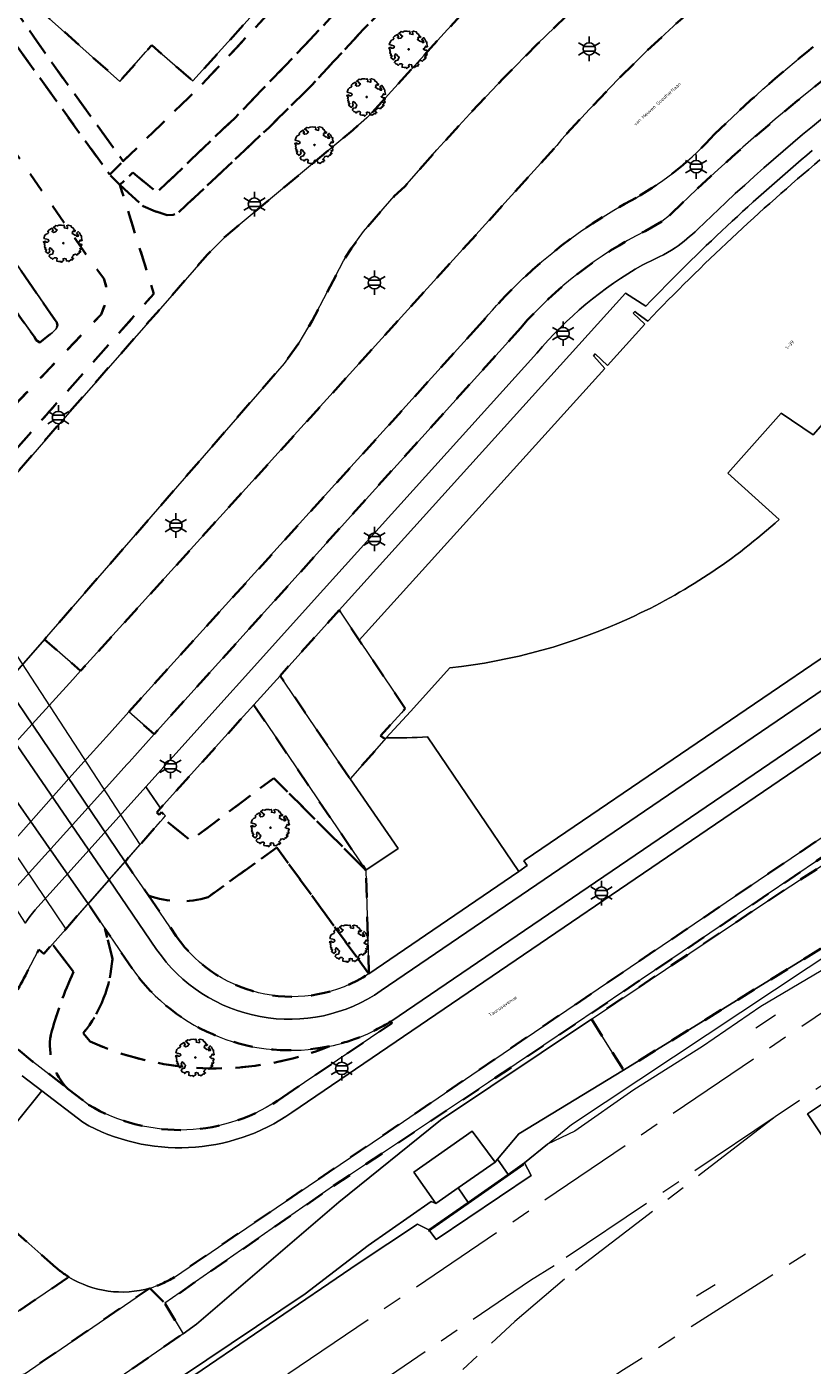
# Model space of a CAD drawing. Extents: x 105780 to 185197, y 477999 to 525027.
# Tile 270 of 562: x 107868 to 107949, y 478481 to 478619. Entities that reach past the tile are written whole.
import ezdxf
from ezdxf.enums import TextEntityAlignment as Align

# ---------------------------------------------------------------- set-up
doc = ezdxf.new("R2010")
doc.units = 0
doc.linetypes.add('AM-AS', pattern=[16, 10, -2, 2, -2])
doc.linetypes.add('XX-HIDDEN', pattern=[4, 2, -2])
for name, color, linetype, lineweight in [('B-GV-GR-BOOM-S', 252, 'Continuous', 25), ('B-GV-GR-GRAS_GAZON-G', 252, 'Continuous', 13), ('B-GV-GR-MATERIAALGRENS-G', 252, 'XX-HIDDEN', 35), ('B-RO-IE-MEUBILAIR_WEGMEUBILAIR-S', 252, 'Continuous', 25), ('B-RO-IE-TERREINAFSCHEIDING_KUNSTMATIG_HEKWERK-G', 252, 'IE-TERREINAFSCHEIDING-KUNSTMATIG', 18), ('B-RO-IE-TERREINAFSCHEIDING_KUNSTMATIG_SCHUTTING-G', 252, 'IE-TERREINAFSCHEIDING-KUNSTMATIG-DICHT', 18), ('B-WE-AM-AS_SPOOR-G', 252, 'AM-AS', 18), ('B-WE-KW-KUNSTWERK-GV', 170, 'Continuous', 18), ('B-XX-KG-KADASTRAAL_BEBOUWING-G', 252, 'Continuous', 20), ('B1-WE-GW-TALUD_KRUIN-G', 252, 'Continuous', 25), ('B1-WE-KW-KUNSTWERK_GELUIDSWERING_SCHERM-G', 170, 'Continuous', 18), ('B1-WE-KW-KUNSTWERK_PERRON-GV', 252, 'Continuous', 18), ('B1-WE-OG-BEBOUWING-T18', 7, 'Continuous', 18), ('B1-WE-OG-TERREIN_ERF-GV', 252, 'Continuous', 18), ('B1-WE-OG-TOPOGRAFIE-T18', 10, 'Continuous', 18), ('B1-WE-VH-VERHARDING_ASFALT-GV', 252, 'Continuous', 18), ('B1-WE-VH-VERHARDING_BEDRIJFSVLOERPLAAT-GV', 252, 'Continuous', 18), ('B1-WE-VH-VERHARDING_BETONSTRAATSTEEN-GV', 252, 'Continuous', 18), ('B1-WE-VH-VERHARDING_GESLOTEN-GV', 252, 'Continuous', 18), ('B1-WE-VH-VERHARDING_HALFVERHARDING-GV', 252, 'Continuous', 18), ('B1-WE-VH-VERHARDING_HALFVERHARDING_GRIND-GV', 252, 'Continuous', 18), ('B1-WE-VH-VERHARDING_SIERBESTRATING-GV', 252, 'Continuous', 18), ('B1-WE-VH-VERHARDING_TEGEL-GV', 252, 'Continuous', 18)]:
    doc.layers.add(name, color=color, linetype=linetype, lineweight=lineweight)
doc.styles.add('NLCS-ISO', font='NLCS-ISO.ttf')
doc.styles.add('NLCS-ISO-M200-T18', font='NLCS-ISO.ttf', dxfattribs={"height": 0.36})
doc.linetypes.add('IE-TERREINAFSCHEIDING-KUNSTMATIG', pattern='A,4,[82,NLCS.SHX,S=0.75,R=90,X=0,Y=0],4,-2', length=10)
doc.linetypes.add('IE-TERREINAFSCHEIDING-KUNSTMATIG-DICHT', pattern='A,8,-1,[82,NLCS.SHX,S=0.75,R=90,X=0,Y=0],-1', length=10)

# ---------------------------------------------------------------- blocks, each defined once
blk = doc.blocks.new('B-SIE-WEG_LICHTMAST-SO')
at = {"ltscale": 0.1}
for p, q in [((-1.1, 0.63), (-2.19, 1.27)), ((0, 1.27), (0, 2.53)), ((1.1, 0.63), (2.19, 1.27)), ((-1.1, -0.63), (-2.19, -1.27)), ((0, -1.27), (0, -2.53)), ((1.1, -0.63), (2.19, -1.27))]:
    blk.add_line(p, q, dxfattribs=at)
at = {"flags": 128}
for points in [[(-1.16, 0.5), (1.16, 0.5)], [(-1.16, -0.5), (1.16, -0.5)]]:
    blk.add_lwpolyline(points, dxfattribs=at)
at = {"ltscale": 0.1}
blk.add_circle((0, 0), 1.27, dxfattribs=at)
at = {"style": 'NLCS-ISO'}
blk.add_attdef('TYPE', text='', height=1.8, dxfattribs=at).set_placement((0, 2.53), align=Align.BOTTOM_CENTER)
blk = doc.blocks.new('B-SGR-BOOM_06')
at = {"linetype": 'Continuous', "flags": 128}
blk.add_lwpolyline([(1.08, 1.41), (1.01, 1.58), (0.88, 1.63), (0.78, 1.81), (0.51, 1.88), (0.34, 1.81), (0.44, 1.71), (0.43, 1.52), (0.09, 1.59), (0.14, 1.73), (0.07, 1.88), (-0.06, 1.84), (-0.19, 1.88), (-0.46, 1.86), (-0.6, 1.79), (-0.78, 1.83), (-1.02, 1.64), (-0.85, 1.56), (-0.8, 1.46), (-0.63, 1.37), (-0.8, 1.16), (-1.02, 1.11), (-1.17, 1.24), (-1.05, 1.29), (-1.15, 1.54), (-1.45, 1.37), (-1.6, 1.21), (-1.52, 1.14), (-1.6, 1.01), (-1.77, 0.94), (-1.89, 0.82), (-2, 0.49), (-1.55, 0.37), (-1.48, 0.22), (-1.6, 0.12), (-1.8, 0.12), (-1.84, 0.22), (-2.04, 0.15), (-1.9, -0.07), (-1.97, -0.15), (-1.89, -0.22), (-1.95, -0.4), (-1.81, -0.47), (-1.89, -0.62), (-1.77, -0.64), (-1.72, -0.68), (-1.85, -0.84), (-1.57, -1.07), (-1.47, -0.97), (-1.38, -0.79), (-1.45, -0.7), (-1.37, -0.47), (-1.25, -0.54), (-1.12, -0.7), (-1, -0.8), (-1.12, -1.12), (-1.37, -1.17), (-1.47, -1.36), (-1.33, -1.51), (-1.13, -1.56), (-1.11, -1.61), (-1.08, -1.66), (-0.93, -1.49), (-0.73, -1.49), (-0.63, -1.56), (-0.68, -1.71), (-0.68, -1.84), (-0.46, -1.89), (-0.24, -1.88), (-0.19, -1.98), (-0.09, -1.86), (0.04, -1.79), (-0.02, -1.6), (0.11, -1.56), (0.31, -1.61), (0.34, -1.84), (0.46, -1.83), (0.58, -1.89), (0.83, -1.69), (0.95, -1.74), (0.93, -1.66), (1.06, -1.59), (0.96, -1.49), (0.85, -1.46), (1.03, -1.29), (1.05, -1.19), (1.26, -1.14), (1.42, -1.22), (1.51, -1.12), (1.51, -1.05), (1.65, -1.05), (1.65, -0.95), (1.78, -0.91), (1.78, -0.82), (1.63, -0.82), (1.82, -0.64), (1.7, -0.57), (1.85, -0.62), (1.9, -0.5), (1.82, -0.37), (1.93, -0.18), (1.87, -0.1), (1.7, -0.1), (1.5, 0.03), (1.63, 0.12), (1.75, 0.34), (1.82, 0.24), (1.95, 0.29), (1.87, 0.57), (1.88, 0.75), (1.8, 0.79), (1.67, 1.06), (1.53, 1.21), (1.35, 1.04), (1.47, 0.97), (1.57, 0.72), (1.41, 0.69), (1.33, 0.85), (1.2, 0.82), (1.06, 0.92), (0.9, 1.01), (0.98, 1.07), (0.93, 1.17), (1.01, 1.27), (1.15, 1.22), (1.26, 1.29)], close=True, dxfattribs=at)
blk.add_circle((0, 0), 0.06)
at = {"style": 'NLCS-ISO'}
blk.add_attdef('SOORT', text='', height=0.3, dxfattribs=at).set_placement((0, -0.36), align=Align.TOP_CENTER)

msp = doc.modelspace()

# ---------------------------------------------------------------- linework, layer by layer
at = {"layer": 'B-GV-GR-GRAS_GAZON-G', "flags": 128}
for points in [[(107961.993, 478538.525), (107960.393, 478539.218), (107958.023, 478538.784), (107955.663, 478537.499), (107915.734, 478510.517), (107899.752, 478499.86), (107882.336, 478487.734), (107884.22, 478484.597), (107885.625, 478485.566), (107900.281, 478498.178), (107910.762, 478506.644), (107926.337, 478517.079), (107944.111, 478528.987), (107957.837, 478537.974), (107958.927, 478538.302), (107960.693, 478538.498), (107962.864, 478537.643)], [(107959.218, 478529.378), (107958.599, 478529.822), (107957.486, 478529.016), (107950.629, 478524.735), (107929.651, 478511.799), (107918.849, 478505.22), (107916.659, 478502.613), (107917.749, 478501.031), (107919.444, 478502.219), (107921.821, 478504.163), (107924.287, 478506.18)], [(107819.64, 478439.099), (107821.269, 478436.44), (107856.342, 478460.521), (107902.28, 478491.843), (107908.386, 478495.889), (107909.582, 478495.308), (107913.629, 478498.144), (107912.598, 478499.641), (107910.297, 478498.026), (107909.801, 478498.24), (107903.3, 478493.712), (107896.825, 478488.723), (107871.504, 478471.71), (107852.964, 478458.627), (107847.452, 478455.196), (107838.132, 478448.785), (107826.585, 478441.036), (107821.341, 478439.449)]]:
    msp.add_lwpolyline(points, close=True, dxfattribs=at)
msp.add_lwpolyline([(107852.964, 478458.627), (107871.504, 478471.71), (107896.825, 478488.723), (107903.3, 478493.712), (107909.801, 478498.24), (107910.297, 478498.026), (107908.008, 478501.26), (107914.044, 478505.515), (107916.409, 478502.315), (107916.659, 478502.613), (107918.849, 478505.22), (107929.651, 478511.799), (107926.337, 478517.079), (107910.762, 478506.644), (107900.281, 478498.178), (107885.625, 478485.566), (107884.22, 478484.597), (107870.595, 478475.2), (107852.368, 478464.176)], dxfattribs=at)
at = {"layer": 'B-GV-GR-MATERIAALGRENS-G', "flags": 128}
for points in [[(107994.029, 478682.554), (107993.133, 478686.228), (107992.649, 478686.954), (107982.782, 478695.726), (107981.834, 478694.596), (107984.999, 478691.713), (107989.52, 478687.746), (107982.585, 478684.263), (107977.304, 478681.881), (107972.395, 478680.215), (107966.089, 478677.844), (107960.484, 478675.307), (107950.366, 478670.163), (107945.389, 478666.535), (107939.923, 478662.7), (107934.509, 478659.038), (107924.114, 478650.983), (107918.366, 478646.602), (107914.854, 478643.976), (107911.646, 478640.759), (107908.189, 478637.464), (107906.786, 478635.656), (107905.22, 478633.838), (107885.914, 478613.267), (107878.057, 478605.611), (107876.656, 478604.227), (107877.709, 478603.168), (107878.241, 478603.679), (107879.053, 478604.458), (107881.225, 478602.647), (107881.478, 478602.519), (107881.689, 478602.546), (107889.586, 478610.109), (107895.782, 478616.534), (107900.594, 478621.665), (107913.324, 478634.373), (107916.008, 478636.837), (107920.428, 478641.108), (107924.761, 478644.686), (107929.816, 478648.631), (107935.295, 478652.79), (107939.213, 478655.559), (107941.004, 478656.825), (107947.212, 478661.106), (107952.591, 478664.727), (107958.396, 478667.862), (107963.071, 478670.21), (107968.841, 478672.967), (107974.342, 478675.353), (107980.806, 478678.022), (107986.519, 478680.515), (107991.293, 478682.081)], [(107994.373, 478680.313), (107994.029, 478682.554), (107991.293, 478682.081), (107986.519, 478680.515), (107980.806, 478678.022), (107974.342, 478675.353), (107968.841, 478672.967), (107963.071, 478670.21), (107958.396, 478667.862), (107952.591, 478664.727), (107947.212, 478661.106), (107941.004, 478656.825), (107939.213, 478655.559), (107935.295, 478652.79), (107929.816, 478648.631), (107924.761, 478644.686), (107920.428, 478641.108), (107916.008, 478636.837), (107913.324, 478634.373), (107900.594, 478621.665), (107895.782, 478616.534), (107889.586, 478610.109), (107881.689, 478602.546), (107881.478, 478602.519), (107881.225, 478602.647), (107879.053, 478604.458), (107878.241, 478603.679), (107877.709, 478603.168), (107880.118, 478600.967), (107881.393, 478600.439), (107882.583, 478600.035), (107883.207, 478600.077), (107883.738, 478600.312), (107893.058, 478609.077), (107897.475, 478613.432), (107902.834, 478619.242), (107908.365, 478624.774), (107917.083, 478632.866), (107921.013, 478636.788), (107925.355, 478640.742), (107930.107, 478644.754), (107934.788, 478648.346), (107939.327, 478651.939), (107941.054, 478653.165), (107945.072, 478656.016), (107950.015, 478659.408), (107964.066, 478667.101), (107968.592, 478669.696), (107973.309, 478671.839), (107983.166, 478676.004), (107988.042, 478677.94), (107991.745, 478679.292)], [(108006.566, 478677.269), (108008.013, 478677.687), (108011.644, 478678.645), (108012.425, 478678.83), (108012.085, 478680.23), (108011.43, 478680.82), (108009.98, 478680.442), (108005.501, 478679.274), (107997.174, 478676.815), (107995.047, 478678.271), (107994.969, 478678.324), (107994.373, 478680.313), (107991.745, 478679.292), (107988.042, 478677.94), (107983.166, 478676.004), (107973.309, 478671.839), (107968.592, 478669.696), (107964.066, 478667.101), (107950.015, 478659.408), (107945.072, 478656.016), (107941.054, 478653.165), (107939.327, 478651.939), (107934.788, 478648.346), (107930.107, 478644.754), (107925.355, 478640.742), (107921.013, 478636.788), (107917.083, 478632.866), (107908.365, 478624.774), (107902.834, 478619.242), (107897.475, 478613.432), (107893.058, 478609.077), (107883.738, 478600.312), (107883.207, 478600.077), (107882.583, 478600.035), (107881.393, 478600.439), (107880.118, 478600.967), (107877.709, 478603.168), (107881.213, 478591.942), (107869.717, 478578.974), (107861.269, 478569.365), (107862.57, 478568.254), (107871.786, 478578.903), (107882.368, 478590.957), (107886.731, 478595.985), (107888.665, 478597.925), (107901.723, 478608.827), (107903.187, 478610.107), (107904.046, 478610.983), (107911.487, 478619.211), (107913.772, 478621.653), (107918.169, 478626.148), (107923.659, 478631.281), (107929.758, 478636.617), (107933.301, 478639.523), (107936.975, 478642.415), (107941.074, 478645.495), (107945.293, 478648.545), (107952.473, 478653.317), (107956.141, 478655.612), (107960.091, 478657.954), (107970.721, 478663.669), (107974.296, 478665.348), (107977.187, 478666.771), (107979.396, 478667.755), (107984.725, 478669.985), (107988.181, 478671.356), (107990.937, 478672.388), (107997.362, 478674.561), (108000, 478675.375)], [(107854.068, 478591.124), (107844.75, 478605.248), (107841.004, 478610.926), (107827.698, 478630.201), (107827.492, 478630.793), (107827.429, 478631.392), (107827.424, 478632.177), (107827.665, 478632.84), (107828.002, 478633.5), (107831.028, 478637.17), (107835.575, 478641.291), (107839.657, 478644.083), (107840.044, 478644.139), (107840.454, 478643.987), (107840.87, 478643.683), (107847.605, 478634.529), (107874.163, 478596.055), (107876.061, 478593.498), (107876.299, 478592.653), (107876.245, 478591.047), (107875.78, 478589.804), (107866.693, 478580.278), (107860.111, 478573.579), (107859.085, 478572.382), (107858.631, 478571.709), (107858.517, 478571.275), (107858.677, 478570.396), (107859.965, 478568.542), (107860.939, 478569.631), (107861.269, 478569.365), (107869.717, 478578.974), (107881.213, 478591.942), (107877.709, 478603.168), (107876.656, 478604.227), (107862.874, 478623.314), (107848.068, 478644.959), (107847.919, 478645.498), (107847.975, 478645.947), (107848.191, 478646.454), (107852.384, 478650.621), (107864.033, 478660.206), (107864.556, 478660.78), (107863.181, 478663.336), (107842.398, 478649.384), (107841.132, 478648.556), (107834.304, 478643.753), (107831.13, 478641.149), (107828.55, 478638.722), (107824.698, 478634.68), (107823.676, 478633.294), (107822.906, 478631.896), (107822.654, 478631.068), (107822.447, 478630.02), (107822.397, 478626.553), (107823.035, 478623.226), (107823.98, 478618.948), (107825.109, 478615.161), (107826.311, 478611.97), (107827.873, 478608.37), (107830.235, 478604.202), (107836.111, 478595.04), (107849.15, 478575.863), (107853.665, 478569.459), (107854.464, 478571.556), (107854.828, 478572.412), (107855.395, 478573.375), (107856.489, 478574.619), (107859.454, 478577.072), (107860.518, 478578.095), (107861.481, 478579.165), (107861.76, 478579.575), (107861.817, 478579.833)], [(107864.033, 478660.206), (107852.384, 478650.621), (107848.191, 478646.454), (107847.975, 478645.947), (107847.919, 478645.498), (107848.068, 478644.959), (107862.874, 478623.314), (107876.656, 478604.227), (107878.057, 478605.611), (107870.847, 478615.568), (107861.828, 478628.514), (107856.417, 478636.281), (107850.971, 478644.808), (107850.908, 478645.32), (107851.064, 478645.852), (107851.424, 478646.484), (107853.591, 478649.461)], [(107979.045, 478649.676), (107976.726, 478654.619), (107975.38, 478657.334), (107974.821, 478657.062), (107969.321, 478654.202), (107962.364, 478650.359), (107958.939, 478648.343), (107955.575, 478646.226), (107951.404, 478643.44), (107947.303, 478640.553), (107943.278, 478637.559), (107939.337, 478634.457), (107934.535, 478630.454), (107929.85, 478626.313), (107925.268, 478622.06), (107920.771, 478617.717), (107917.234, 478614.151), (107913.782, 478610.504), (107910.406, 478606.786), (107907.099, 478603.006), (107906.006, 478601.992), (107902.845, 478598.37), (107901.577, 478596.628), (107900.765, 478595.323), (107897.538, 478589.127), (107896.193, 478586.88), (107894.667, 478584.753), (107869.927, 478556.26), (107873.658, 478553.012), (107922.771, 478607.232), (107923.246, 478607.863), (107926.135, 478610.999), (107929.089, 478614.072), (107932.123, 478617.068), (107935.249, 478619.968), (107939.777, 478623.931), (107944.411, 478627.771), (107949.158, 478631.47), (107954.027, 478635.007), (107958.687, 478638.161), (107963.449, 478641.161), (107968.3, 478644.012), (107973.232, 478646.722)], [(107854.464, 478571.556), (107853.665, 478569.459), (107856.806, 478565.006), (107858.82, 478567.261), (107859.965, 478568.542), (107858.677, 478570.396), (107858.517, 478571.275), (107858.631, 478571.709), (107859.085, 478572.382), (107860.111, 478573.579), (107866.693, 478580.278), (107875.78, 478589.804), (107876.245, 478591.047), (107876.299, 478592.653), (107876.061, 478593.498), (107874.163, 478596.055), (107847.605, 478634.529), (107840.87, 478643.683), (107840.454, 478643.987), (107840.044, 478644.139), (107839.657, 478644.083), (107835.575, 478641.291), (107831.028, 478637.17), (107828.002, 478633.5), (107827.665, 478632.84), (107827.424, 478632.177), (107827.429, 478631.392), (107827.492, 478630.793), (107827.698, 478630.201), (107841.004, 478610.926), (107844.75, 478605.248), (107854.068, 478591.124), (107861.817, 478579.833), (107861.76, 478579.575), (107861.481, 478579.165), (107860.518, 478578.095), (107859.454, 478577.072), (107856.489, 478574.619), (107855.395, 478573.375), (107854.828, 478572.412)], [(107834.826, 478634.382), (107834.79, 478634.697), (107835, 478635.036), (107835.48, 478635.465), (107837.218, 478636.821), (107837.493, 478636.879), (107837.739, 478636.766), (107837.969, 478636.544), (107842.529, 478630.143), (107859.027, 478606.579), (107871.205, 478588.969), (107871.286, 478588.67), (107871.134, 478588.328), (107870.722, 478587.906), (107869.436, 478586.891), (107869.083, 478587.14), (107868.855, 478587.534), (107852.223, 478610.63), (107845.006, 478620.653)], [(107871.286, 478588.67), (107871.205, 478588.969), (107859.027, 478606.579), (107842.529, 478630.143), (107837.969, 478636.544), (107837.739, 478636.766), (107837.493, 478636.879), (107837.218, 478636.821), (107835.48, 478635.465), (107835, 478635.036), (107834.79, 478634.697), (107834.826, 478634.382), (107845.006, 478620.653), (107852.223, 478610.63), (107868.855, 478587.534), (107869.083, 478587.14), (107869.436, 478586.891), (107870.722, 478587.906), (107871.134, 478588.328)], [(107907.14, 478549.13), (107902.4, 478556.17), (107900.325, 478559.266), (107894.23, 478552.514), (107901.445, 478541.869), (107905.176, 478546.084), (107904.969, 478546.082), (107904.81, 478546.12), (107904.59, 478546.3), (107906.745, 478548.696)], [(107893.583, 478541.942), (107903.076, 478532.444), (107891.514, 478549.504), (107890.11, 478547.949), (107881.885, 478538.837), (107881.5, 478538.41), (107881.763, 478538.154), (107882.001, 478538.422), (107882.415, 478538.057), (107882.169, 478537.777), (107885.004, 478535.509)], [(107962.986, 478531.853), (107962.575, 478532.462), (107965.829, 478534.64), (107962.864, 478537.643), (107960.693, 478538.498), (107958.927, 478538.302), (107957.837, 478537.974), (107944.111, 478528.987), (107926.337, 478517.079), (107929.651, 478511.799), (107950.629, 478524.735), (107957.486, 478529.016), (107958.599, 478529.822), (107959.218, 478529.378)]]:
    msp.add_lwpolyline(points, close=True, dxfattribs=at)
for points in [[(107898.445, 478681.52), (107899.55, 478680.547), (107901.59, 478682.896), (107899.388, 478684.866), (107902.793, 478688.671), (107904.867, 478686.815), (107908.537, 478690.944), (107905.786, 478693.396), (107904.258, 478692.185), (107901.612, 478689.905), (107898.678, 478687.655), (107895.121, 478685.097), (107888.444, 478680.52), (107881.907, 478676.131), (107863.181, 478663.336), (107864.556, 478660.78), (107864.033, 478660.206), (107853.591, 478649.461), (107851.424, 478646.484), (107851.064, 478645.852), (107850.908, 478645.32), (107850.971, 478644.808), (107856.417, 478636.281), (107861.828, 478628.514), (107870.847, 478615.568), (107878.057, 478605.611), (107885.914, 478613.267), (107905.22, 478633.838), (107906.786, 478635.656), (107908.189, 478637.464), (107911.646, 478640.759), (107914.854, 478643.976), (107918.366, 478646.602), (107924.114, 478650.983), (107934.509, 478659.038), (107939.923, 478662.7), (107945.389, 478666.535), (107950.366, 478670.163), (107960.484, 478675.307), (107966.089, 478677.844), (107972.395, 478680.215), (107977.304, 478681.881), (107982.585, 478684.263), (107989.52, 478687.746), (107984.999, 478691.713), (107978.42, 478684.39), (107974.939, 478687.588), (107973.539, 478686.972), (107975.033, 478682.848), (107950.945, 478674.461), (107944.584, 478672.355), (107940.383, 478667.704), (107942.259, 478665.241), (107922.505, 478650.217), (107921.533, 478651.452), (107915.445, 478647.056), (107912.81, 478644.376), (107902.729, 478633.089), (107891.793, 478621.16), (107885.228, 478613.91), (107880.988, 478617.598), (107880.38, 478616.908), (107877.69, 478613.858), (107866.947, 478623.473), (107870.32, 478627.267), (107855.54, 478640.501), (107856.643, 478641.687), (107852.791, 478645.253), (107865.64, 478659.49), (107868.527, 478656.946), (107888.709, 478679.377), (107891.052, 478677.276), (107870.911, 478654.846), (107874.204, 478651.944), (107891.809, 478636.043), (107908.777, 478654.882), (107906.641, 478656.902), (107903.941, 478659.265)], [(107931.874, 478598.401), (107933.603, 478599.389), (107934.382, 478600.025)], [(107914.846, 478588.757), (107878.632, 478548.774), (107881.242, 478546.475), (107896.1, 478562.967), (107919.046, 478588.431)], [(107893.885, 478534.785), (107903.387, 478521.749), (107903.076, 478532.444), (107893.583, 478541.942), (107885.004, 478535.509), (107882.169, 478537.777), (107881.886, 478537.455), (107881.421, 478536.927), (107879.79, 478535.074), (107878.237, 478533.31), (107880.666, 478529.82)], [(107899.752, 478499.86), (107915.734, 478510.517), (107955.663, 478537.499), (107958.023, 478538.784), (107960.393, 478539.218), (107961.993, 478538.525), (107962.864, 478537.643), (107965.829, 478534.64), (107966.719, 478535.234), (107966.718, 478535.235), (107961.181, 478540.532), (107959.592, 478540.402)], [(107952.78, 478537.653), (107944.611, 478532.087), (107927.037, 478520.181), (107914.765, 478511.846), (107904.778, 478505.032), (107893.834, 478497.605), (107883.325, 478490.436)], [(107893.885, 478534.785), (107886.796, 478529.657)], [(107886.796, 478529.657), (107893.885, 478534.785)], [(107903.387, 478521.749), (107893.885, 478534.785)], [(107876.928, 478523.295), (107876.155, 478526.432), (107874.586, 478528.749), (107874.428, 478528.983), (107874.26, 478528.792), (107872.123, 478526.364), (107870.758, 478524.813), (107872.927, 478521.933)], [(107880.666, 478529.82), (107883.526, 478525.63)], [(107878.967, 478522.276), (107876.155, 478526.432), (107876.928, 478523.295)], [(107872.927, 478521.933), (107870.758, 478524.813), (107869.876, 478523.811), (107869.342, 478524.247), (107868.105, 478521.87)], [(107894.521, 478509.023), (107905.772, 478516.652), (107905.656, 478516.824)], [(107873.929, 478515.609), (107874.632, 478514.758)], [(107874.632, 478514.758), (107873.929, 478515.609)], [(107867.216, 478513.94), (107868.711, 478512.699), (107872.339, 478509.882)], [(107872.339, 478509.882), (107874.457, 478508.237)], [(107871.115, 478491.428), (107865.831, 478496.103), (107861.683, 478499.772), (107859.985, 478501.274), (107858.301, 478502.505), (107856.683, 478503.456), (107856.153, 478503.717), (107855.064, 478504.151), (107853.392, 478504.644), (107850.582, 478501.515), (107850.214, 478501.786), (107846.785, 478498.011), (107847.676, 478497.187), (107848.458, 478498.035), (107849.241, 478497.289), (107847.788, 478495.559), (107846.053, 478497.135), (107805.982, 478452.781), (107803.654, 478450.512), (107802.525, 478449.525), (107800.162, 478447.677), (107795.404, 478443.809), (107793.049, 478441.64), (107790.73, 478439.269), (107771.541, 478418.013), (107761.256, 478406.62), (107757.201, 478402.342), (107753.005, 478398.201), (107748.645, 478394.233), (107744.169, 478390.419), (107739.6, 478386.718), (107739.882, 478386.803), (107753.163, 478397.088), (107788.9, 478421.476)], [(107880.794, 478489.313), (107882.336, 478487.734), (107899.752, 478499.86)], [(107788.9, 478421.476), (107800.008, 478428.752), (107815.078, 478439.897), (107815.45, 478440.145), (107816.26, 478440.686), (107821.645, 478444.283), (107825.12, 478446.458), (107829.724, 478449.114), (107835.586, 478453.34), (107852.368, 478464.176), (107870.595, 478475.2), (107884.22, 478484.597), (107882.336, 478487.734), (107880.794, 478489.313), (107867.086, 478479.914), (107866.322, 478479.39), (107842.603, 478463.128), (107833.474, 478457.596), (107794.607, 478431.523), (107787.415, 478427.65), (107786.308, 478429.241), (107798.48, 478440.514), (107805.396, 478445.147), (107819.2, 478454.49), (107816.323, 478458.84), (107861.414, 478488.786), (107863.909, 478484.697), (107872.449, 478490.447)]]:
    msp.add_lwpolyline(points, dxfattribs=at)
for points in [[(107934.382, 478600.025, -0.0568959), (107971.626, 478628.884)], [(107949.22, 478617.413, 0.0245906), (107939.036, 478608.405)], [(107939.036, 478608.405, -0.0792673), (107930.94, 478601.841)], [(107930.94, 478601.841, 0.1000103), (107914.846, 478588.757)], [(107919.046, 478588.431, -0.0969435), (107931.874, 478598.401)], [(107886.796, 478529.657, -0.1665616), (107880.666, 478529.82)], [(107880.666, 478529.82, 0.1665616), (107886.796, 478529.657)], [(107883.526, 478525.63, 0.4069739), (107903.387, 478521.749)], [(107876.928, 478523.295, -0.1573105), (107873.929, 478515.609)], [(107873.929, 478515.609, 0.1573105), (107876.928, 478523.295)], [(107868.105, 478521.87, -0.0585088), (107865.315, 478517.463)], [(107872.927, 478521.933, 0.0415873), (107870.575, 478515.439)], [(107870.575, 478515.439, -0.0415873), (107872.927, 478521.933)], [(107899.327, 478514.272, -0.2996062), (107878.967, 478522.276)], [(107905.656, 478516.824, -0.0374523), (107902.46, 478515.206)], [(107870.575, 478515.439, 0.241876), (107872.339, 478509.882)], [(107872.339, 478509.882, -0.241876), (107870.575, 478515.439)], [(107902.46, 478515.206, -0.0415152), (107899.327, 478514.272)], [(107874.632, 478514.758, 0.2052231), (107899.327, 478514.272)], [(107899.327, 478514.272, -0.2052231), (107874.632, 478514.758)], [(107874.457, 478508.237, 0.2984438), (107894.521, 478509.023)], [(107872.449, 478490.447, -0.0393812), (107871.115, 478491.428)], [(107883.325, 478490.436, -0.0674345), (107880.794, 478489.313)]]:
    msp.add_lwpolyline(points, format="xyb", dxfattribs=at)
at = {"layer": 'B-RO-IE-TERREINAFSCHEIDING_KUNSTMATIG_HEKWERK-G', "flags": 128}
for points in [[(107961.993, 478538.525), (107960.393, 478539.218), (107958.023, 478538.784), (107955.663, 478537.499), (107915.734, 478510.517), (107899.752, 478499.86), (107882.336, 478487.734), (107884.22, 478484.597), (107870.595, 478475.2), (107852.368, 478464.176), (107835.586, 478453.34), (107829.724, 478449.114), (107825.12, 478446.458), (107821.645, 478444.283), (107815.078, 478439.897), (107800.008, 478428.752), (107788.9, 478421.476), (107753.163, 478397.088), (107729.564, 478379.182), (107715.55, 478369.612), (107698.651, 478358.281), (107683.236, 478347.785), (107675.077, 478341.757), (107663.369, 478332.648), (107658.647, 478328.411), (107655.748, 478325.675), (107651.242, 478320.688), (107641.102, 478333.513), (107620.676, 478317.524), (107623.522, 478313.886), (107628.199, 478307.314), (107611.805, 478294.656), (107601.536, 478286.847), (107594.966, 478280.726)], [(107943.293, 478516.173), (107945.336, 478517.494)], [(107909.549, 478495.197), (107913.963, 478498.289), (107919.357, 478502.075)], [(107937.159, 478488.516), (107939.107, 478489.676)]]:
    msp.add_lwpolyline(points, dxfattribs=at)
at = {"layer": 'B-RO-IE-TERREINAFSCHEIDING_KUNSTMATIG_SCHUTTING-G', "flags": 128}
for points in [[(107948.629, 478507.278), (107951.693, 478502.678), (107952.076, 478502.101), (107954.42, 478498.582)], [(107914.044, 478505.515), (107916.409, 478502.315), (107910.297, 478498.026), (107908.008, 478501.26)], [(107909.582, 478495.308), (107919.444, 478502.219)], [(107920.112, 478500.937), (107910.339, 478494.331)]]:
    msp.add_lwpolyline(points, dxfattribs=at)
at = {"layer": 'B-WE-AM-AS_SPOOR-G', "flags": 128}
for points in [[(107969.603, 478530.817), (107965.311, 478528.024), (107864.19, 478459.52), (107835.298, 478439.774), (107810.071, 478422.355), (107799.345, 478414.798), (107778.622, 478400.002), (107754.83, 478382.889), (107722.632, 478359.287), (107713.466, 478352.492), (107687.502, 478332.988), (107663.322, 478314.589), (107635.553, 478293.042), (107612.393, 478274.843)], [(107974.42, 478526.448), (107969.411, 478523.171), (107945.299, 478506.987)], [(107985.691, 478516.223), (107979.748, 478512.551), (107969.299, 478506.032), (107945.732, 478491.109), (107929.649, 478480.853), (107882.862, 478450.782)], [(107945.299, 478506.987), (107922.491, 478491.604)], [(107945.299, 478506.987), (107923.547, 478490.217)], [(107922.491, 478491.604), (107920.044, 478490.073), (107871.059, 478456.858), (107836.304, 478433.152), (107816.059, 478419.196), (107783.069, 478396.047), (107758.291, 478378.33), (107737.981, 478363.667), (107689.941, 478328.276), (107670.95, 478314.059), (107632.404, 478284.653), (107618.01, 478273.473)], [(107923.547, 478490.217), (107918.452, 478485.873), (107908.557, 478476.727), (107901.107, 478469.581), (107891.701, 478461.003), (107881.769, 478452.289)]]:
    msp.add_lwpolyline(points, dxfattribs=at)
at = {"layer": 'B-WE-KW-KUNSTWERK-GV', "flags": 128}
msp.add_lwpolyline([(107850.708, 478558.111), (107872.123, 478526.364), (107879.79, 478535.074), (107858.82, 478567.261)], close=True, dxfattribs=at)
at = {"layer": 'B-XX-KG-KADASTRAAL_BEBOUWING-G', "flags": 128}
for points in [[(107945.708, 478568.65), (107940.42, 478573.4), (107945.91, 478579.62), (107949.21, 478577.38), (107953.14, 478581.84), (107955.34, 478579.91), (107959.49, 478584.23), (107959.62, 478584.11), (107983.97, 478611.17)], [(107932.14, 478589.11), (107931.165, 478589.845), (107930.8, 478590.12), (107930.63, 478589.93), (107931.84, 478588.81), (107928, 478584.53), (107926.72, 478585.72), (107926.55, 478585.54), (107926.883, 478585.158), (107927.71, 478584.21), (107902.4, 478556.17), (107907.14, 478549.13), (107906.745, 478548.696), (107904.59, 478546.3), (107904.81, 478546.12), (107904.969, 478546.082), (107905.176, 478546.084), (107907.675, 478548.805), (107911.73, 478553.318)]]:
    msp.add_lwpolyline(points, dxfattribs=at)
for points in [[(107949.911, 478605.759, 0.0262044), (107932.14, 478589.11)], [(107930.29, 478558.456, 0.0770684), (107945.708, 478568.65)], [(107911.73, 478553.318, 0.0805014), (107930.29, 478558.456)]]:
    msp.add_lwpolyline(points, format="xyb", dxfattribs=at)
at = {"layer": 'B1-WE-GW-TALUD_KRUIN-G', "flags": 128}
msp.add_lwpolyline([(107845.006, 478620.653), (107834.826, 478634.382), (107834.79, 478634.697), (107835, 478635.036), (107835.48, 478635.465), (107837.218, 478636.821), (107837.493, 478636.879), (107837.739, 478636.766), (107837.969, 478636.544), (107842.529, 478630.143), (107859.027, 478606.579), (107871.205, 478588.969), (107871.286, 478588.67), (107871.134, 478588.328), (107870.722, 478587.906), (107869.436, 478586.891), (107869.083, 478587.14), (107868.855, 478587.534), (107852.223, 478610.63)], close=True, dxfattribs=at)
msp.add_lwpolyline([(107929.651, 478511.799), (107950.629, 478524.735), (107957.486, 478529.016), (107958.599, 478529.822), (107959.218, 478529.378)], dxfattribs=at)
at = {"layer": 'B1-WE-KW-KUNSTWERK_GELUIDSWERING_SCHERM-G', "flags": 128}
msp.add_lwpolyline([(107908.386, 478495.889), (107902.28, 478491.843), (107856.342, 478460.521), (107808.203, 478427.469), (107806.976, 478426.69), (107788.72, 478413.783), (107762.109, 478394.678), (107722.864, 478366.032), (107696.751, 478346.6), (107646.06, 478308.131), (107631.373, 478296.74), (107617.941, 478286.114), (107604.974, 478276.194), (107597.001, 478269.869)], dxfattribs=at)
at = {"layer": 'B1-WE-KW-KUNSTWERK_PERRON-GV', "flags": 128}
msp.add_lwpolyline([(107951.693, 478502.678), (107952.076, 478502.101), (107954.42, 478498.582), (107974.299, 478510.983), (107984.439, 478517.359), (107975.651, 478525.331), (107948.629, 478507.278)], close=True, dxfattribs=at)
at = {"layer": 'B1-WE-OG-TERREIN_ERF-GV', "flags": 128}
for points in [[(107855.54, 478640.501), (107870.32, 478627.267), (107866.947, 478623.473), (107877.69, 478613.858), (107880.38, 478616.908), (107880.988, 478617.598), (107885.228, 478613.91), (107891.793, 478621.16), (107902.729, 478633.089), (107912.81, 478644.376), (107915.445, 478647.056), (107921.533, 478651.452), (107922.505, 478650.217), (107942.259, 478665.241), (107940.383, 478667.704), (107944.584, 478672.355)], [(107999.179, 478637.132), (107999.1, 478637.282), (107998.93, 478637.1), (107979.34, 478615.33), (107983.97, 478611.17), (107959.62, 478584.11), (107959.49, 478584.23), (107955.34, 478579.91), (107953.14, 478581.84), (107949.21, 478577.38), (107945.91, 478579.62), (107940.42, 478573.4), (107945.708, 478568.65)], [(107909.439, 478546.203), (107918.864, 478532.294), (107919.717, 478532.919), (107919.377, 478533.413), (107919.507, 478533.493), (107956.716, 478558.821), (107959.428, 478560.673), (107953.824, 478565.722), (107952.869, 478564.641), (107951.984, 478565.443), (107989.13, 478606.63), (107988.316, 478607.379), (107993.928, 478613.578), (107993.991, 478613.521)], [(107931.95, 478590.67), (107929.86, 478592.01), (107900.325, 478559.266), (107902.4, 478556.17), (107927.71, 478584.21)], [(107927.71, 478584.21), (107926.883, 478585.158), (107926.55, 478585.54), (107926.72, 478585.72), (107928, 478584.53), (107931.84, 478588.81), (107930.63, 478589.93), (107930.8, 478590.12), (107931.165, 478589.845), (107932.14, 478589.11)], [(107911.73, 478553.318), (107907.675, 478548.805), (107905.176, 478546.084)]]:
    msp.add_lwpolyline(points, dxfattribs=at)
at = {"layer": 'B1-WE-OG-TERREIN_ERF-GV'}
for points in [[(107949.109, 478606.714, 0.0266555), (107931.95, 478590.67)], [(107932.14, 478589.11, -0.0262044), (107949.911, 478605.759)], [(107945.708, 478568.65, -0.0770684), (107930.29, 478558.456)], [(107930.29, 478558.456, -0.0805014), (107911.73, 478553.318)], [(107905.176, 478546.084, 0.0160485), (107909.439, 478546.203)]]:
    msp.add_lwpolyline(points, format="xyb", dxfattribs=at)
at = {"layer": 'B1-WE-VH-VERHARDING_ASFALT-GV', "flags": 128}
for points in [[(107994.241, 478656.317), (107988.882, 478654.157), (107986.531, 478653.125), (107983.592, 478651.835), (107981.25, 478650.722), (107979.045, 478649.676), (107973.232, 478646.722), (107968.3, 478644.012), (107963.449, 478641.161), (107958.687, 478638.161), (107954.027, 478635.007), (107949.158, 478631.47), (107944.411, 478627.771), (107939.777, 478623.931), (107935.249, 478619.968), (107932.123, 478617.068), (107929.089, 478614.072), (107926.135, 478610.999), (107923.246, 478607.863), (107922.771, 478607.232), (107873.658, 478553.012), (107872.849, 478552.121), (107868.646, 478547.496), (107862.59, 478540.831)], [(107913.772, 478621.653), (107911.487, 478619.211), (107904.046, 478610.983), (107903.187, 478610.107), (107901.723, 478608.827), (107888.665, 478597.925), (107886.731, 478595.985), (107882.368, 478590.957), (107871.786, 478578.903), (107862.57, 478568.254)], [(107865.875, 478551.593), (107869.927, 478556.26), (107894.667, 478584.753), (107896.193, 478586.88), (107897.538, 478589.127), (107900.765, 478595.323), (107901.577, 478596.628), (107902.845, 478598.37), (107906.006, 478601.992), (107907.099, 478603.006), (107910.406, 478606.786), (107913.782, 478610.504), (107917.234, 478614.151), (107920.771, 478617.717), (107925.268, 478622.06)], [(107864.356, 478532.787), (107872.438, 478541.887), (107874.635, 478544.361), (107876.629, 478546.563), (107878.632, 478548.774), (107914.846, 478588.757)], [(107955.567, 478539.108), (107956.605, 478540.369), (107958.164, 478541.127), (107960.354, 478541.798), (107962.284, 478542.042), (107964.166, 478541.99), (107965.439, 478541.782), (107967.471, 478541.111), (107969.217, 478540.339), (107971.418, 478538.601), (107975.56, 478543.025), (107970.574, 478547.809), (107968.438, 478549.061), (107966.423, 478549.944), (107964.571, 478550.397), (107962.472, 478550.521), (107960.574, 478550.328), (107958.7, 478549.868), (107957.304, 478549.312), (107957.173, 478549.451), (107956.47, 478548.992), (107895.436, 478507.417)], [(107927.037, 478520.181), (107944.611, 478532.087), (107952.78, 478537.653)], [(107883.325, 478490.436), (107893.834, 478497.605), (107904.778, 478505.032), (107914.765, 478511.846), (107927.037, 478520.181)], [(107869.653, 478509.665), (107867.635, 478511.221)], [(107853.392, 478504.644), (107855.064, 478504.151), (107856.153, 478503.717), (107856.683, 478503.456), (107858.301, 478502.505), (107859.985, 478501.274), (107861.683, 478499.772), (107869.653, 478509.665)], [(107873.868, 478506.416), (107869.653, 478509.665), (107861.683, 478499.772), (107865.831, 478496.103), (107871.115, 478491.428)]]:
    msp.add_lwpolyline(points, dxfattribs=at)
at = {"layer": 'B1-WE-VH-VERHARDING_ASFALT-GV'}
for points in [[(107939.036, 478608.405, -0.0245906), (107949.22, 478617.413)], [(107930.94, 478601.841, 0.0792673), (107939.036, 478608.405)], [(107914.846, 478588.757, -0.1000103), (107930.94, 478601.841)], [(107895.436, 478507.417, -0.2883425), (107873.868, 478506.416)], [(107871.115, 478491.428, 0.0393812), (107872.449, 478490.447)], [(107872.449, 478490.447, 0.2124879), (107880.794, 478489.313)], [(107880.794, 478489.313, 0.0674345), (107883.325, 478490.436)]]:
    msp.add_lwpolyline(points, format="xyb", dxfattribs=at)
at = {"layer": 'B1-WE-VH-VERHARDING_ASFALT-GV', "flags": 128}
msp.add_lwpolyline([(107852.563, 478560.258), (107874.428, 478528.983), (107876.603, 478531.454), (107854.991, 478562.976)], close=True, dxfattribs=at)
at = {"layer": 'B1-WE-VH-VERHARDING_BEDRIJFSVLOERPLAAT-GV', "flags": 128}
msp.add_lwpolyline([(107905.176, 478546.084), (107901.445, 478541.869), (107906.394, 478534.672), (107903.076, 478532.444), (107903.387, 478521.749), (107918.864, 478532.294), (107909.439, 478546.203)], dxfattribs=at)
at = {"layer": 'B1-WE-VH-VERHARDING_BEDRIJFSVLOERPLAAT-GV'}
msp.add_lwpolyline([(107909.439, 478546.203, -0.0160485), (107905.176, 478546.084)], format="xyb", dxfattribs=at)
at = {"layer": 'B1-WE-VH-VERHARDING_BETONSTRAATSTEEN-GV', "flags": 128}
for points in [[(107860.487, 478539.079), (107861.424, 478539.771), (107862.59, 478540.831), (107868.646, 478547.496), (107872.849, 478552.121), (107873.658, 478553.012), (107869.927, 478556.26), (107865.875, 478551.593), (107864.253, 478549.725), (107858.216, 478542.772), (107855.814, 478540.006), (107854.172, 478538.115), (107854.024, 478537.84), (107853.972, 478537.532), (107854.017, 478537.224), (107854.151, 478536.943), (107854.354, 478536.739), (107854.618, 478536.623), (107855.181, 478536.555), (107855.977, 478536.638), (107856.733, 478536.901), (107858.858, 478537.96), (107859.528, 478538.37)], [(107901.445, 478541.869), (107894.23, 478552.514), (107891.514, 478549.504), (107903.076, 478532.444), (107906.394, 478534.672)]]:
    msp.add_lwpolyline(points, close=True, dxfattribs=at)
for points in [[(107881.242, 478546.475), (107878.632, 478548.774), (107876.629, 478546.563), (107874.635, 478544.361), (107872.438, 478541.887), (107864.356, 478532.787)], [(107866.193, 478529.694), (107866.229, 478529.741), (107866.476, 478530.049), (107866.767, 478530.397), (107874.442, 478538.922), (107877.243, 478542.034), (107878.435, 478543.358), (107878.649, 478543.594), (107881.242, 478546.475)]]:
    msp.add_lwpolyline(points, dxfattribs=at)
at = {"layer": 'B1-WE-VH-VERHARDING_GESLOTEN-GV', "flags": 128}
for points in [[(107916.409, 478502.315), (107914.044, 478505.515), (107908.008, 478501.26), (107910.297, 478498.026), (107912.598, 478499.641)], [(107916.659, 478502.613), (107916.409, 478502.315), (107912.598, 478499.641), (107913.629, 478498.144), (107917.749, 478501.031)], [(107919.444, 478502.219), (107917.749, 478501.031), (107913.629, 478498.144), (107909.582, 478495.308), (107910.339, 478494.331), (107920.112, 478500.937)]]:
    msp.add_lwpolyline(points, close=True, dxfattribs=at)
at = {"layer": 'B1-WE-VH-VERHARDING_HALFVERHARDING-GV', "flags": 128}
for points in [[(107951.693, 478502.678), (107948.629, 478507.278), (107975.651, 478525.331)], [(107950.023, 478522.068), (107943.803, 478518.357), (107937.811, 478514.233), (107930.697, 478509.783), (107924.617, 478505.488), (107921.821, 478504.163), (107919.444, 478502.219), (107920.112, 478500.937), (107910.339, 478494.331), (107909.582, 478495.308), (107908.386, 478495.889), (107902.28, 478491.843), (107856.342, 478460.521)]]:
    msp.add_lwpolyline(points, dxfattribs=at)
at = {"layer": 'B1-WE-VH-VERHARDING_HALFVERHARDING_GRIND-GV', "flags": 128}
msp.add_lwpolyline([(107872.449, 478490.447), (107863.909, 478484.697), (107867.086, 478479.914), (107880.794, 478489.313)], dxfattribs=at)
at = {"layer": 'B1-WE-VH-VERHARDING_HALFVERHARDING_GRIND-GV'}
msp.add_lwpolyline([(107880.794, 478489.313, -0.2124879), (107872.449, 478490.447)], format="xyb", dxfattribs=at)
at = {"layer": 'B1-WE-VH-VERHARDING_SIERBESTRATING-GV', "flags": 128}
for points in [[(107858.82, 478567.261), (107856.806, 478565.006), (107878.237, 478533.31), (107879.79, 478535.074)], [(107852.563, 478560.258), (107851.473, 478559.039), (107850.708, 478558.111), (107872.123, 478526.364), (107874.26, 478528.792), (107874.428, 478528.983)]]:
    msp.add_lwpolyline(points, close=True, dxfattribs=at)
at = {"layer": 'B1-WE-VH-VERHARDING_TEGEL-GV'}
for points in [[(107971.626, 478628.884, 0.0568959), (107934.382, 478600.025)], [(107940.205, 478601.368, -0.0524873), (107973.895, 478626.738)], [(107973.895, 478626.738, 0.0524873), (107940.205, 478601.368)], [(107931.95, 478590.67, -0.0266555), (107949.109, 478606.714)], [(107931.874, 478598.401, 0.0969435), (107919.046, 478588.431)], [(107934.986, 478596.677, 0.0368898), (107937.302, 478598.593)], [(107937.302, 478598.593, -0.0368898), (107934.986, 478596.677)], [(107931.636, 478594.935, 0.0353021), (107934.986, 478596.677)], [(107934.986, 478596.677, -0.0353021), (107931.636, 478594.935)], [(107920.691, 478585.795, -0.0874831), (107931.636, 478594.935)], [(107931.636, 478594.935, 0.0874831), (107920.691, 478585.795)], [(107903.387, 478521.749, -0.4069739), (107883.526, 478525.63)], [(107904.652, 478520.009, -0.4157429), (107881.498, 478524.265)], [(107881.498, 478524.265, 0.4157429), (107904.652, 478520.009)], [(107865.315, 478517.463, 0.0585088), (107868.105, 478521.87)], [(107878.967, 478522.276, 0.2996062), (107899.327, 478514.272)], [(107902.46, 478515.206, 0.0374523), (107905.656, 478516.824)], [(107899.327, 478514.272, 0.0415152), (107902.46, 478515.206)], [(107894.521, 478509.023, -0.2984438), (107874.457, 478508.237)], [(107873.868, 478506.416, 0.2883425), (107895.436, 478507.417)]]:
    msp.add_lwpolyline(points, format="xyb", dxfattribs=at)
at = {"layer": 'B1-WE-VH-VERHARDING_TEGEL-GV', "flags": 128}
for points in [[(107937.302, 478598.593), (107940.205, 478601.368)], [(107940.205, 478601.368), (107937.302, 478598.593)], [(107934.382, 478600.025), (107933.603, 478599.389), (107931.874, 478598.401)], [(107891.514, 478549.504), (107894.23, 478552.514), (107900.325, 478559.266), (107929.86, 478592.01), (107931.95, 478590.67)], [(107919.046, 478588.431), (107896.1, 478562.967), (107881.242, 478546.475), (107878.649, 478543.594), (107878.435, 478543.358), (107877.243, 478542.034), (107874.442, 478538.922), (107866.767, 478530.397), (107866.476, 478530.049), (107866.229, 478529.741), (107866.193, 478529.694), (107867.937, 478526.964), (107868.434, 478527.663), (107868.961, 478528.34), (107880.387, 478541.039), (107898.72, 478561.414), (107920.691, 478585.795)], [(107920.691, 478585.795), (107898.72, 478561.414), (107880.387, 478541.039), (107881.885, 478538.837), (107890.11, 478547.949), (107891.514, 478549.504)], [(107961.459, 478558.267), (107962.017, 478558.342), (107959.428, 478560.673), (107956.716, 478558.821), (107919.507, 478533.493), (107919.377, 478533.413), (107919.717, 478532.919), (107918.864, 478532.294), (107903.387, 478521.749)], [(107960.092, 478557.725), (107953.474, 478553.282), (107904.652, 478520.009)], [(107961.117, 478554.6), (107955.28, 478550.647), (107905.656, 478516.824), (107905.772, 478516.652), (107894.521, 478509.023)], [(107904.652, 478520.009), (107953.474, 478553.282)], [(107895.436, 478507.417), (107956.47, 478548.992), (107957.173, 478549.451)], [(107905.656, 478516.824), (107955.28, 478550.647)], [(107876.603, 478531.454), (107878.237, 478533.31), (107879.79, 478535.074), (107881.421, 478536.927), (107881.886, 478537.455), (107882.169, 478537.777), (107882.415, 478538.057), (107882.001, 478538.422), (107881.763, 478538.154), (107881.5, 478538.41), (107881.885, 478538.837), (107880.387, 478541.039), (107868.961, 478528.34), (107868.434, 478527.663), (107867.937, 478526.964)], [(107883.526, 478525.63), (107880.666, 478529.82), (107878.237, 478533.31), (107876.603, 478531.454), (107881.498, 478524.265)], [(107868.105, 478521.87), (107869.342, 478524.247), (107869.876, 478523.811), (107870.758, 478524.813), (107872.123, 478526.364), (107874.26, 478528.792), (107874.428, 478528.983), (107876.603, 478531.454)], [(107881.498, 478524.265), (107876.603, 478531.454), (107874.428, 478528.983), (107874.586, 478528.749), (107876.155, 478526.432), (107878.967, 478522.276)], [(107874.457, 478508.237), (107872.339, 478509.882), (107868.711, 478512.699), (107867.216, 478513.94)], [(107867.635, 478511.221), (107869.653, 478509.665), (107873.868, 478506.416)]]:
    msp.add_lwpolyline(points, dxfattribs=at)
msp.add_lwpolyline([(107854.991, 478562.976), (107876.603, 478531.454), (107878.237, 478533.31), (107856.806, 478565.006)], close=True, dxfattribs=at)

# ---------------------------------------------------------------- block references
at = {"layer": 'B-GV-GR-BOOM-S', "linetype": 'Continuous', "lineweight": 0}
for p in [(107907.493, 478617.161), (107903.151, 478612.244), (107897.775, 478607.281), (107871.868, 478597.149), (107893.242, 478536.832), (107901.369, 478524.901), (107885.483, 478513.113)]:
    msp.add_blockref('B-SGR-BOOM_06', p, dxfattribs=at)
at = {"layer": 'B-RO-IE-MEUBILAIR_WEGMEUBILAIR-S', "xscale": 0.5, "yscale": 0.5, "zscale": 0.5}
for p in [(107926.108, 478617.212), (107937.141, 478605.052), (107891.579, 478601.189), (107903.956, 478593.074), (107923.415, 478587.821), (107871.36, 478579.155), (107883.479, 478568.008), (107903.966, 478566.617), (107882.917, 478543.156), (107927.374, 478530.076), (107900.582, 478511.987)]:
    msp.add_blockref('B-SIE-WEG_LICHTMAST-SO', p, dxfattribs=at)

# ---------------------------------------------------------------- texts
at = {"layer": 'B1-WE-OG-BEBOUWING-T18', "style": 'NLCS-ISO-M200-T18'}
msp.add_text('1-39', height=0.36, rotation=48.6, dxfattribs=at).set_placement((107946.789, 478586.661), align=Align.MIDDLE)
at = {"layer": 'B1-WE-OG-TOPOGRAFIE-T18', "style": 'NLCS-ISO-M200-T18'}
for s, rotation, p in [('van Heuven Goedhartlaan', 42.4, (107933.124, 478611.526)), ('Taurusavenue', 34.5, (107917.193, 478518.411))]:
    msp.add_text(s, height=0.36, rotation=rotation, dxfattribs=at).set_placement(p, align=Align.MIDDLE)

doc.saveas('drawing.dxf')
